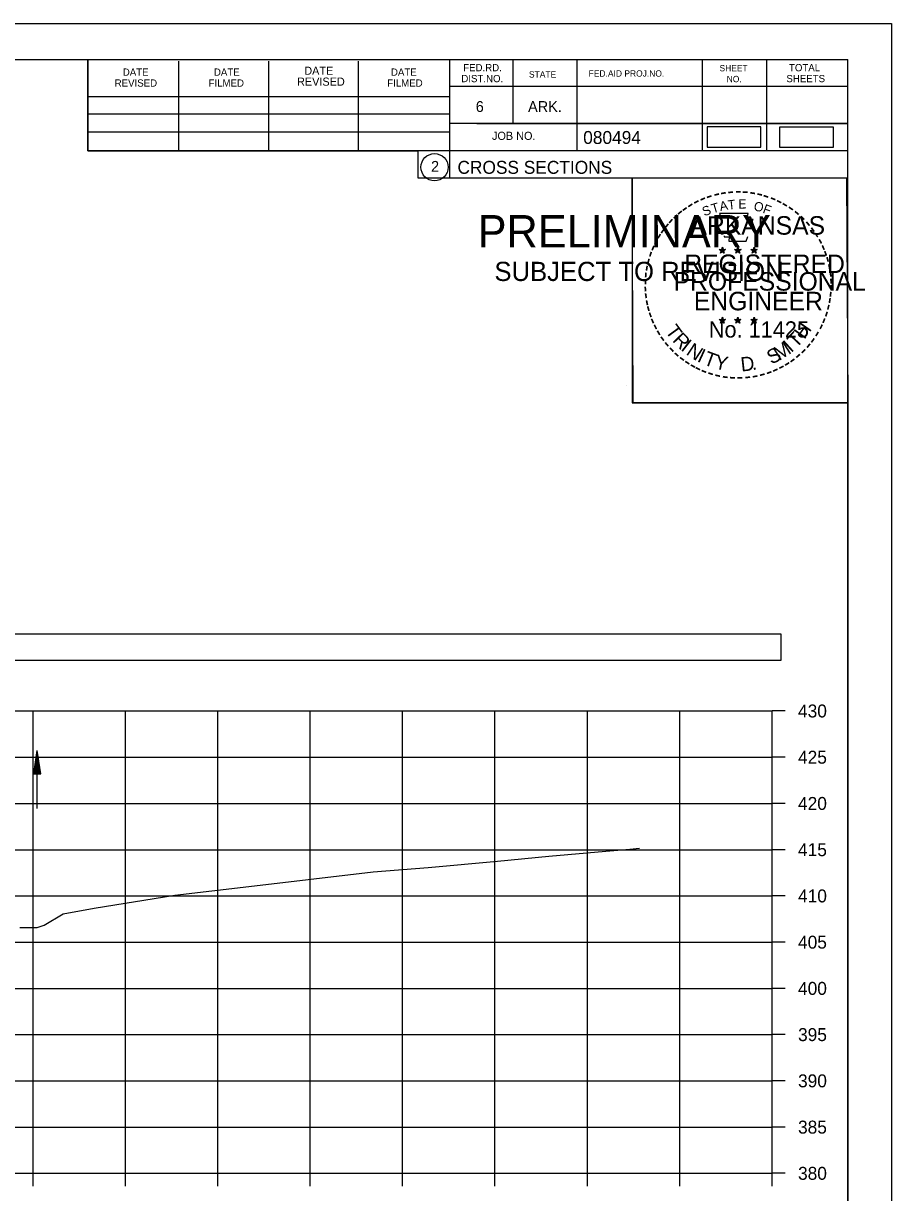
# Model space of a CAD drawing. Extents: x 1376273 to 1384221, y 378927 to 384592.
# Drawn here: x 1379826.3 to 1379920.3, y 380625.4 to 380751.8 of the extents above; entities that cross this region are included whole.
import ezdxf

# ---------------------------------------------------------------- set-up
doc = ezdxf.new("R2010")
doc.units = 0
for name, color, linetype in [('R_Axis', 7, 'Continuous'), ('R_Axis Annot', 7, 'Continuous'), ('R_Border', 7, 'Continuous'), ('R_Border PE', 7, 'Continuous'), ('R_Border Prem', 7, 'Continuous'), ('R_Drive', 7, 'Continuous'), ('R_Exist Surface', 7, 'Continuous'), ('R_Grid', 7, 'Continuous'), ('R_No Plot', 7, 'Continuous'), ('R_Water', 7, 'Continuous')]:
    doc.layers.add(name, color=color, linetype=linetype)

msp = doc.modelspace()

# ---------------------------------------------------------------- linework, layer by layer
at = {"layer": 'R_Axis'}
for p, q in [((1379907.33, 380627.49), (1379907.33, 380677.49)), ((1379908.73, 380677.49), (1379907.33, 380677.49)), ((1379908.73, 380672.49), (1379907.33, 380672.49)), ((1379908.73, 380667.49), (1379907.33, 380667.49)), ((1379908.73, 380662.49), (1379907.33, 380662.49)), ((1379908.73, 380657.49), (1379907.33, 380657.49)), ((1379908.73, 380652.49), (1379907.33, 380652.49)), ((1379908.73, 380647.49), (1379907.33, 380647.49)), ((1379908.73, 380642.49), (1379907.33, 380642.49)), ((1379908.73, 380637.49), (1379907.33, 380637.49)), ((1379908.73, 380632.49), (1379907.33, 380632.49)), ((1379607.33, 380627.49), (1379907.33, 380627.49)), ((1379827.33, 380626.09), (1379827.33, 380627.49)), ((1379837.33, 380626.09), (1379837.33, 380627.49)), ((1379847.33, 380626.09), (1379847.33, 380627.49)), ((1379857.33, 380626.09), (1379857.33, 380627.49)), ((1379867.33, 380626.09), (1379867.33, 380627.49)), ((1379877.33, 380626.09), (1379877.33, 380627.49)), ((1379887.33, 380626.09), (1379887.33, 380627.49)), ((1379897.33, 380626.09), (1379897.33, 380627.49)), ((1379907.33, 380626.09), (1379907.33, 380627.49)), ((1379908.73, 380627.49), (1379907.33, 380627.49))]:
    msp.add_line(p, q, dxfattribs=at)
at = {"layer": 'R_Axis Annot'}
msp.add_lwpolyline([(1379606.49, 380682.97), (1379908.29, 380682.97), (1379908.29, 380685.79), (1379606.49, 380685.79)], close=True, dxfattribs=at)
at = {"layer": 'R_Border'}
for p, q in [((1379599.33, 380747.95), (1379915.51, 380747.95)), ((1379833.25, 380738.07), (1379833.25, 380747.95)), ((1379843.11, 380738.07), (1379843.11, 380747.75)), ((1379852.87, 380738.07), (1379852.87, 380747.75)), ((1379862.55, 380738.07), (1379862.55, 380747.75)), ((1379872.41, 380747.95), (1379872.41, 380735.15)), ((1379879.25, 380747.95), (1379879.25, 380741.01)), ((1379886.19, 380747.95), (1379886.19, 380738.07)), ((1379899.77, 380747.95), (1379899.77, 380738.07)), ((1379906.71, 380747.95), (1379906.71, 380738.07)), ((1379915.51, 380542.49), (1379915.51, 380747.95)), ((1379833.25, 380743.93), (1379872.41, 380743.93)), ((1379915.51, 380745.01), (1379872.41, 380745.01)), ((1379915.51, 380745.03), (1379915.51, 380745.03)), ((1379833.25, 380742.07), (1379872.41, 380742.07)), ((1379833.25, 380738.07), (1379833.25, 380740.13)), ((1379833.25, 380740.13), (1379872.41, 380740.13)), ((1379915.51, 380741.01), (1379872.41, 380741.01)), ((1379875.37, 380741.01), (1379915.51, 380741.01)), ((1379915.51, 380738.07), (1379833.25, 380738.07)), ((1379872.41, 380735.15), (1379915.51, 380735.15))]:
    msp.add_line(p, q, dxfattribs=at)
msp.add_circle((1379870.79, 380736.29), 1.47, dxfattribs=at)
at = {"layer": 'R_Border PE'}
for p, q in [((1379901.59, 380727.41), (1379901.94, 380727.3)), ((1379901.59, 380727.41), (1379901.85, 380727.36)), ((1379901.59, 380727.41), (1379901.83, 380727.29)), ((1379901.94, 380727.66), (1379901.9, 380727.41)), ((1379901.94, 380727.3), (1379901.94, 380727.66)), ((1379901.94, 380727.66), (1379901.99, 380727.41)), ((1379902.29, 380727.41), (1379901.94, 380727.3)), ((1379902.29, 380727.41), (1379902, 380727.36)), ((1379902.29, 380727.41), (1379902.08, 380727.31)), ((1379903.26, 380727.41), (1379903.61, 380727.3)), ((1379903.26, 380727.41), (1379903.52, 380727.36)), ((1379903.26, 380727.41), (1379903.5, 380727.29)), ((1379903.61, 380727.66), (1379903.57, 380727.41)), ((1379903.61, 380727.3), (1379903.61, 380727.66)), ((1379903.61, 380727.66), (1379903.66, 380727.41)), ((1379903.96, 380727.41), (1379903.61, 380727.3)), ((1379903.96, 380727.41), (1379903.67, 380727.36)), ((1379903.96, 380727.41), (1379903.75, 380727.31)), ((1379905.03, 380727.4), (1379905.38, 380727.29)), ((1379905.03, 380727.4), (1379905.28, 380727.35)), ((1379905.03, 380727.4), (1379905.26, 380727.28)), ((1379905.38, 380727.65), (1379905.33, 380727.4)), ((1379905.38, 380727.29), (1379905.38, 380727.65)), ((1379905.38, 380727.65), (1379905.42, 380727.4)), ((1379905.72, 380727.4), (1379905.38, 380727.29)), ((1379905.72, 380727.4), (1379905.44, 380727.35)), ((1379905.72, 380727.4), (1379905.52, 380727.3)), ((1379901.73, 380727), (1379901.94, 380727.3)), ((1379901.73, 380727), (1379901.85, 380727.25)), ((1379901.73, 380727), (1379901.94, 380727.22)), ((1379902.15, 380727), (1379901.94, 380727.3)), ((1379902.15, 380727), (1379901.94, 380727.22)), ((1379902.15, 380727), (1379902.02, 380727.29)), ((1379903.4, 380727), (1379903.61, 380727.3)), ((1379903.4, 380727), (1379903.52, 380727.25)), ((1379903.4, 380727), (1379903.61, 380727.22)), ((1379903.82, 380727), (1379903.61, 380727.3)), ((1379903.82, 380727), (1379903.61, 380727.22)), ((1379903.82, 380727), (1379903.69, 380727.29)), ((1379905.16, 380726.99), (1379905.38, 380727.29)), ((1379905.16, 380726.99), (1379905.29, 380727.23)), ((1379905.16, 380726.99), (1379905.37, 380727.21)), ((1379905.59, 380726.99), (1379905.37, 380727.2)), ((1379905.59, 380726.99), (1379905.38, 380727.29)), ((1379905.59, 380726.99), (1379905.45, 380727.28)), ((1379901.59, 380719.84), (1379901.94, 380719.73)), ((1379901.59, 380719.84), (1379901.84, 380719.79)), ((1379901.59, 380719.84), (1379901.83, 380719.71)), ((1379901.94, 380720.09), (1379901.9, 380719.84)), ((1379901.94, 380719.73), (1379901.94, 380720.09)), ((1379901.94, 380720.09), (1379901.99, 380719.84)), ((1379902.28, 380719.84), (1379901.94, 380719.73)), ((1379902.28, 380719.84), (1379902, 380719.79)), ((1379902.28, 380719.84), (1379902.08, 380719.73)), ((1379903.26, 380719.84), (1379903.61, 380719.73)), ((1379903.26, 380719.84), (1379903.51, 380719.79)), ((1379903.26, 380719.84), (1379903.49, 380719.71)), ((1379903.61, 380720.09), (1379903.57, 380719.84)), ((1379903.61, 380719.73), (1379903.61, 380720.09)), ((1379903.61, 380720.09), (1379903.66, 380719.84)), ((1379903.95, 380719.84), (1379903.61, 380719.73)), ((1379903.95, 380719.84), (1379903.67, 380719.79)), ((1379903.95, 380719.84), (1379903.75, 380719.73)), ((1379905.02, 380719.83), (1379905.37, 380719.72)), ((1379905.02, 380719.83), (1379905.28, 380719.78)), ((1379905.02, 380719.83), (1379905.26, 380719.7)), ((1379905.37, 380720.08), (1379905.33, 380719.83)), ((1379905.37, 380719.72), (1379905.37, 380720.08)), ((1379905.37, 380720.08), (1379905.42, 380719.83)), ((1379905.72, 380719.83), (1379905.37, 380719.72)), ((1379905.72, 380719.83), (1379905.43, 380719.78)), ((1379905.72, 380719.83), (1379905.52, 380719.72)), ((1379901.72, 380719.43), (1379901.94, 380719.73)), ((1379901.72, 380719.43), (1379901.85, 380719.67)), ((1379901.72, 380719.43), (1379901.94, 380719.65)), ((1379902.15, 380719.43), (1379901.94, 380719.73)), ((1379902.15, 380719.43), (1379901.94, 380719.64)), ((1379902.15, 380719.43), (1379902.01, 380719.72)), ((1379903.39, 380719.43), (1379903.61, 380719.73)), ((1379903.39, 380719.43), (1379903.52, 380719.67)), ((1379903.39, 380719.43), (1379903.6, 380719.65)), ((1379903.82, 380719.43), (1379903.6, 380719.64)), ((1379903.82, 380719.43), (1379903.61, 380719.73)), ((1379903.82, 380719.43), (1379903.68, 380719.72)), ((1379905.16, 380719.42), (1379905.37, 380719.72)), ((1379905.16, 380719.42), (1379905.28, 380719.66)), ((1379905.16, 380719.42), (1379905.37, 380719.64)), ((1379905.59, 380719.42), (1379905.37, 380719.72)), ((1379905.59, 380719.42), (1379905.37, 380719.63)), ((1379905.59, 380719.42), (1379905.45, 380719.71))]:
    msp.add_line(p, q, dxfattribs=at)
for points in [[(1379901.63, 380731.29), (1379901.9, 380730.46)], [(1379905.14, 380730.37), (1379905.29, 380730.65), (1379904.6, 380730.63), (1379904.75, 380731.29), (1379901.63, 380731.29)], [(1379902.13, 380728.86), (1379902.13, 380728.78), (1379902.69, 380728.76), (1379902.63, 380728.29), (1379904.5, 380728.29), (1379904.71, 380728.82)], [(1379901.94, 380727.66), (1379902.15, 380727), (1379901.59, 380727.41), (1379902.29, 380727.41), (1379901.73, 380727), (1379901.94, 380727.66)], [(1379903.61, 380727.66), (1379903.82, 380727), (1379903.26, 380727.41), (1379903.96, 380727.41), (1379903.4, 380727), (1379903.61, 380727.66)], [(1379905.38, 380727.65), (1379905.59, 380726.99), (1379905.03, 380727.4), (1379905.72, 380727.4), (1379905.16, 380726.99), (1379905.38, 380727.65)], [(1379901.94, 380720.09), (1379902.15, 380719.43), (1379901.59, 380719.84), (1379902.28, 380719.84), (1379901.72, 380719.43), (1379901.94, 380720.09)], [(1379903.61, 380720.09), (1379903.82, 380719.43), (1379903.26, 380719.84), (1379903.95, 380719.84), (1379903.39, 380719.43), (1379903.61, 380720.09)], [(1379905.37, 380720.08), (1379905.59, 380719.42), (1379905.02, 380719.83), (1379905.72, 380719.83), (1379905.16, 380719.42), (1379905.37, 380720.08)]]:
    msp.add_lwpolyline(points, dxfattribs=at)
for centre, radius in [((1379901.94, 380727.3), 0.172), ((1379901.94, 380727.3), 0.145), ((1379901.94, 380727.3), 0.116), ((1379901.94, 380727.3), 0.0991), ((1379901.94, 380727.3), 0.0747), ((1379903.61, 380727.3), 0.172), ((1379903.61, 380727.3), 0.145), ((1379903.61, 380727.3), 0.116), ((1379903.61, 380727.3), 0.0991), ((1379903.61, 380727.3), 0.0747), ((1379905.37, 380727.29), 0.172), ((1379905.37, 380727.29), 0.145), ((1379905.37, 380727.29), 0.116), ((1379905.37, 380727.29), 0.0991), ((1379905.37, 380727.29), 0.0747), ((1379901.94, 380727.3), 0.0495), ((1379901.94, 380727.3), 0.0296), ((1379903.61, 380727.3), 0.0495), ((1379903.61, 380727.3), 0.0296), ((1379905.37, 380727.29), 0.0495), ((1379905.37, 380727.29), 0.0296), ((1379901.94, 380719.72), 0.172), ((1379901.94, 380719.72), 0.145), ((1379901.94, 380719.72), 0.116), ((1379901.94, 380719.72), 0.0991), ((1379901.94, 380719.72), 0.0747), ((1379901.94, 380719.72), 0.0495), ((1379903.61, 380719.72), 0.172), ((1379903.61, 380719.72), 0.145), ((1379903.61, 380719.72), 0.116), ((1379903.61, 380719.72), 0.0991), ((1379903.61, 380719.72), 0.0747), ((1379903.61, 380719.72), 0.0495), ((1379905.37, 380719.71), 0.172), ((1379905.37, 380719.71), 0.145), ((1379905.37, 380719.71), 0.116), ((1379905.37, 380719.71), 0.0991), ((1379905.37, 380719.71), 0.0747), ((1379901.94, 380719.72), 0.0296), ((1379903.61, 380719.72), 0.0296), ((1379905.37, 380719.71), 0.0495), ((1379905.37, 380719.71), 0.0296)]:
    msp.add_circle(centre, radius, dxfattribs=at)
at = {"layer": 'R_Drive'}
for points in [[(1379900.29, 380738.47), (1379906.12, 380738.47), (1379906.12, 380740.66), (1379900.29, 380740.66)], [(1379908.11, 380738.45), (1379913.95, 380738.45), (1379913.95, 380740.64), (1379908.11, 380740.64)]]:
    msp.add_lwpolyline(points, close=True, dxfattribs=at)
at = {"layer": 'R_Exist Surface'}
msp.add_lwpolyline([(1379825.9, 380654.07), (1379827.78, 380654.08), (1379828.54, 380654.32), (1379830.61, 380655.54), (1379833.96, 380656.18), (1379842.68, 380657.57), (1379850.68, 380658.52), (1379864.13, 380660.09), (1379870.09, 380660.58), (1379877.59, 380661.25), (1379883.17, 380661.79), (1379889.33, 380662.32), (1379891.92, 380662.55), (1379892.98, 380662.66)], dxfattribs=at)
at = {"layer": 'R_Grid'}
for p, q in [((1379607.33, 380677.49), (1379907.33, 380677.49)), ((1379827.33, 380627.49), (1379827.33, 380677.49)), ((1379837.33, 380627.49), (1379837.33, 380677.49)), ((1379847.33, 380627.49), (1379847.33, 380677.49)), ((1379857.33, 380627.49), (1379857.33, 380677.49)), ((1379867.33, 380627.49), (1379867.33, 380677.49)), ((1379877.33, 380627.49), (1379877.33, 380677.49)), ((1379887.33, 380627.49), (1379887.33, 380677.49)), ((1379897.33, 380627.49), (1379897.33, 380677.49)), ((1379907.33, 380627.49), (1379907.33, 380677.49)), ((1379607.33, 380672.49), (1379907.33, 380672.49)), ((1379607.33, 380667.49), (1379907.33, 380667.49)), ((1379607.33, 380662.49), (1379907.33, 380662.49)), ((1379607.33, 380657.49), (1379907.33, 380657.49)), ((1379607.33, 380652.49), (1379907.33, 380652.49)), ((1379607.33, 380647.49), (1379907.33, 380647.49)), ((1379607.33, 380642.49), (1379907.33, 380642.49)), ((1379607.33, 380637.49), (1379907.33, 380637.49)), ((1379607.33, 380632.49), (1379907.33, 380632.49)), ((1379607.33, 380627.49), (1379907.33, 380627.49))]:
    msp.add_line(p, q, dxfattribs=at)
at = {"layer": 'R_No Plot'}
for p, q in [((1379586.93, 380751.85), (1379920.26, 380751.85)), ((1379891.54, 380712.7), (1379891.54, 380712.7))]:
    msp.add_line(p, q, dxfattribs=at)
for points in [[(1379586.92, 380751.85), (1379920.26, 380751.85), (1379920.26, 380538.51), (1379586.92, 380538.51)], [(1379833.25, 380747.95), (1379833.25, 380738.07), (1379868.98, 380738.07), (1379868.98, 380735.15), (1379892.18, 380735.15), (1379892.18, 380710.82), (1379915.51, 380710.82), (1379915.51, 380542.49), (1379599.33, 380542.49), (1379599.33, 380747.95)], [(1379892.18, 380735.15), (1379915.39, 380735.15), (1379915.51, 380710.82), (1379892.3, 380710.82)]]:
    msp.add_lwpolyline(points, close=True, dxfattribs=at)
at = {"layer": 'R_Water'}
for p, q in [((1379827.42, 380670.71), (1379827.79, 380673.21)), ((1379827.79, 380666.96), (1379827.79, 380673.21)), ((1379828.17, 380670.71), (1379827.79, 380673.21)), ((1379827.48, 380670.71), (1379827.79, 380672.79)), ((1379827.54, 380670.71), (1379827.79, 380672.36)), ((1379827.6, 380670.71), (1379827.79, 380671.95)), ((1379828.1, 380670.71), (1379827.79, 380672.79)), ((1379828.04, 380670.71), (1379827.79, 380672.36)), ((1379827.98, 380670.71), (1379827.79, 380671.95)), ((1379827.42, 380670.71), (1379828.17, 380670.71)), ((1379827.67, 380670.71), (1379827.79, 380671.52)), ((1379827.73, 380670.71), (1379827.79, 380671.11)), ((1379827.91, 380670.71), (1379827.79, 380671.52)), ((1379827.85, 380670.71), (1379827.79, 380671.11))]:
    msp.add_line(p, q, dxfattribs=at)

# ---------------------------------------------------------------- texts
at = {"layer": 'R_Axis Annot'}
for s, p in [('430', (1379910.13, 380676.79)), ('425', (1379910.13, 380671.79)), ('420', (1379910.13, 380666.79)), ('415', (1379910.13, 380661.79)), ('410', (1379910.13, 380656.79)), ('405', (1379910.13, 380651.79)), ('400', (1379910.13, 380646.79)), ('395', (1379910.13, 380641.79)), ('390', (1379910.13, 380636.79)), ('385', (1379910.13, 380631.79)), ('380', (1379910.13, 380626.79))]:
    msp.add_text(s, height=1.4, dxfattribs=at).set_placement(p)
at = {"layer": 'R_Border'}
for s, height, p in [('DATE', 0.782, (1379837.05, 380746.19)), ('DATE', 0.782, (1379846.91, 380746.19)), ('DATE', 0.879, (1379856.69, 380746.29)), ('DATE', 0.782, (1379866.07, 380746.19)), ('FED.RD.', 0.782, (1379873.89, 380746.67)), ('STATE', 0.684, (1379881.01, 380745.99)), ('FED.AID PROJ.NO.', 0.684, (1379887.47, 380746.09)), ('SHEET', 0.684, (1379901.63, 380746.67)), ('TOTAL', 0.782, (1379909.15, 380746.67)), ('REVISED', 0.782, (1379836.17, 380745.01)), ('FILMED', 0.782, (1379846.33, 380745.01)), ('REVISED', 0.879, (1379855.91, 380745.11)), ('FILMED', 0.782, (1379865.67, 380745.01)), ('DIST.NO.', 0.782, (1379873.69, 380745.49)), ('NO.', 0.684, (1379902.41, 380745.49)), ('SHEETS', 0.782, (1379908.87, 380745.49)), ('6', 1.17, (1379875.25, 380742.27)), ('ARK.', 1.172, (1379880.91, 380742.27)), ('JOB NO.', 0.879, (1379877.01, 380739.25)), ('080494', 1.4, (1379886.88, 380738.81)), ('2', 1.17, (1379870.41, 380735.8)), ('CROSS SECTIONS', 1.4, (1379873.27, 380735.58))]:
    msp.add_text(s, height=height, rotation=360, dxfattribs=at).set_placement(p)
at = {"layer": 'R_Border PE'}
for s, height, rotation, p in [('-', 1.6, 5.8968, (1379902.54, 380732.93)), ('-', 1.6, 0.1862, (1379903.31, 380733)), ('-', 1.6, 357.743, (1379904.03, 380732.99)), ('-', 1.6, 28.7918, (1379899.11, 380731.83)), ('-', 1.6, 24.3072, (1379899.75, 380732.15)), ('-', 1.6, 19.1761, (1379900.38, 380732.41)), ('T', 1, 16.4036, (1379900.9, 380731.3)), ('-', 1.6, 13.6301, (1379901.13, 380732.66)), ('A', 1, 11.2132, (1379901.73, 380731.55)), ('-', 1.6, 10.2193, (1379901.81, 380732.82)), ('T', 1, 6.0228, (1379902.58, 380731.71)), ('E', 1, 0.8323, (1379903.68, 380731.82)), ('-', 1.6, 352.1617, (1379904.78, 380732.93)), ('O', 1, 350.4515, (1379905.29, 380731.61)), ('-', 1.6, 347.2049, (1379905.5, 380732.82)), ('-', 1.6, 342.3362, (1379906.13, 380732.66)), ('-', 1.6, 337.8551, (1379906.87, 380732.44)), ('-', 1.6, 334.1211, (1379907.5, 380732.17)), ('-', 1.6, 329.6409, (1379908.08, 380731.88)), ('-', 1.6, 42.9622, (1379897.03, 380730.27)), ('-', 1.6, 38.9507, (1379897.46, 380730.69)), ('-', 1.6, 36.2317, (1379897.94, 380731.06)), ('-', 1.6, 34.0636, (1379898.52, 380731.46)), ('S', 1, 21.594, (1379899.99, 380730.97)), ('F', 1, 340.0707, (1379906.24, 380731.39)), ('-', 1.6, 325.8627, (1379908.72, 380731.52)), ('-', 1.6, 320.5297, (1379909.33, 380731.1)), ('-', 1.6, 50.6142, (1379896.18, 380729.3)), ('-', 1.6, 48.423, (1379896.58, 380729.79)), ('ARKANSAS', 2, 360, (1379898.49, 380729)), ('-', 1.6, 315.5786, (1379909.93, 380730.61)), ('-', 1.6, 309.8797, (1379910.5, 380730.06)), ('-', 1.6, 58.0706, (1379895.44, 380728.21)), ('-', 1.6, 54.2325, (1379895.77, 380728.74)), ('-', 1.6, 306.6522, (1379911.02, 380729.46)), ('-', 1.4, 303.6753, (1379911.51, 380728.89)), ('-', 1.6, 67.7743, (1379894.87, 380726.99)), ('-', 1.6, 62.8713, (1379895.13, 380727.6)), ('-', 1.6, 299.6684, (1379911.83, 380728.28)), ('-', 1.6, 294.6628, (1379912.15, 380727.67)), ('-', 1.6, 75.461, (1379894.45, 380725.64)), ('-', 1.6, 72.3945, (1379894.65, 380726.36)), ('REGISTERED', 2, 360, (1379897.81, 380724.85)), ('DWB', 0.01, 360, (1379901.93, 380727.29)), ('DWB', 0.01, 360, (1379903.6, 380727.29)), ('DWB', 0.01, 360, (1379905.36, 380727.28)), ('-', 1.6, 290.5728, (1379912.41, 380727.09)), ('-', 1.6, 285.1233, (1379912.64, 380726.51)), ('-', 1.6, 85.1863, (1379894.24, 380724.24)), ('-', 1.6, 81.2013, (1379894.32, 380724.93)), ('PROFESSIONAL', 2, 360, (1379896.66, 380722.95)), ('-', 1.6, 280.5493, (1379912.84, 380725.77)), ('-', 1.6, 276.5962, (1379913, 380725)), ('-', 1.6, 89.0622, (1379894.22, 380723.54)), ('-', 1.6, 274.3301, (1379913.06, 380724.28)), ('-', 1.6, 94.1959, (1379894.25, 380722.81)), ('-', 1.6, 98.9479, (1379894.33, 380722.14)), ('ENGINEER', 2, 360, (1379898.85, 380720.82)), ('-', 1.6, 263.5172, (1379913.08, 380722.98)), ('-', 1.6, 269.9407, (1379913.1, 380723.65)), ('-', 1.6, 101.7149, (1379894.46, 380721.41)), ('-', 1.6, 105.4578, (1379894.62, 380720.82)), ('-', 1.6, 255.7626, (1379912.9, 380721.65)), ('-', 1.6, 260.9953, (1379913.01, 380722.33)), ('-', 1.6, 109.0874, (1379894.84, 380720.19)), ('-', 1.6, 114.0643, (1379895.09, 380719.59)), ('-', 1.6, 247.8887, (1379912.49, 380720.26)), ('-', 1.6, 252.8681, (1379912.72, 380720.93)), ('-', 1.6, 115.7289, (1379895.4, 380718.97)), ('-', 1.6, 120.4471, (1379895.75, 380718.39)), ('T', 1.54, 306.0406, (1379895.7, 380718.56)), ('No. 11425', 1.757, 360, (1379900.47, 380717.87)), ('DWB', 0.01, 360, (1379901.92, 380719.72)), ('DWB', 0.01, 360, (1379903.59, 380719.72)), ('DWB', 0.01, 360, (1379905.36, 380719.71)), ('T', 1.54, 46.6444, (1379909.93, 380716.66)), ('H', 1.54, 54.6088, (1379910.82, 380717.6)), ('-', 1.6, 239.0712, (1379911.84, 380718.88)), ('-', 1.6, 244.6197, (1379912.23, 380719.63)), ('-', 1.6, 125.8934, (1379896.16, 380717.82)), ('-', 1.6, 130.7181, (1379896.62, 380717.27)), ('R', 1.54, 314.005, (1379896.46, 380717.52)), ('I', 1.54, 321.9694, (1379897.36, 380716.58)), ('N', 1.54, 326.5002, (1379897.93, 380716.11)), ('M', 1.54, 32.6563, (1379908.08, 380715.33)), ('I', 1.54, 42.1136, (1379909.37, 380716.18)), ('-', 1.6, 231.2538, (1379911.01, 380717.66)), ('-', 1.6, 233.8452, (1379911.44, 380718.22)), ('-', 1.6, 134.2238, (1379897.14, 380716.73)), ('-', 1.6, 138.9338, (1379897.66, 380716.26)), ('I', 1.54, 335.3603, (1379899.13, 380715.33)), ('T', 1.54, 339.8912, (1379899.8, 380715)), ('Y', 1.54, 347.8556, (1379901.01, 380714.55)), ('S', 1.54, 26.9312, (1379907.24, 380714.93)), ('-', 1.6, 221.0851, (1379910, 380716.59)), ('-', 1.6, 225.7653, (1379910.53, 380717.09)), ('-', 1.6, 144.6463, (1379898.22, 380715.86)), ('-', 1.6, 148.0898, (1379898.78, 380715.49)), ('-', 1.6, 151.5704, (1379899.36, 380715.16)), ('D', 1.54, 6.3969, (1379904, 380714.19)), ('-', 1.6, 207.3568, (1379908.36, 380715.38)), ('-', 1.6, 212.2491, (1379908.92, 380715.73)), ('-', 1.6, 215.7363, (1379909.46, 380716.11)), ('-', 1.6, 154.6002, (1379899.88, 380714.91)), ('-', 1.6, 158.5612, (1379900.5, 380714.66)), ('-', 1.6, 162.7983, (1379901.19, 380714.45)), ('-', 1.6, 167.5555, (1379901.91, 380714.28)), ('-', 1.6, 173.1155, (1379902.68, 380714.17)), ('-', 1.6, 176.5183, (1379903.43, 380714.12)), ('-', 1.6, 181.5918, (1379904.17, 380714.14)), ('-', 1.6, 185.8167, (1379904.98, 380714.22)), ('-', 1.6, 191.2858, (1379905.71, 380714.35)), ('.', 1.54, 13.7642, (1379905.19, 380714.32)), ('-', 1.6, 195.4743, (1379906.44, 380714.55)), ('-', 1.6, 200.7184, (1379907.12, 380714.79)), ('-', 1.6, 204.2516, (1379907.74, 380715.06))]:
    msp.add_text(s, height=height, rotation=rotation, dxfattribs=at).set_placement(p)
at = {"layer": 'R_Border Prem'}
for s, height, p in [('PRELIMINARY', 3.5, (1379875.46, 380727.62)), ('DWB', 0.01, (1379876.2, 380729.47)), ('SUBJECT TO REVISION', 2.0751, (1379877.27, 380723.99))]:
    msp.add_text(s, height=height, rotation=360, dxfattribs=at).set_placement(p)

doc.saveas('drawing.dxf')
